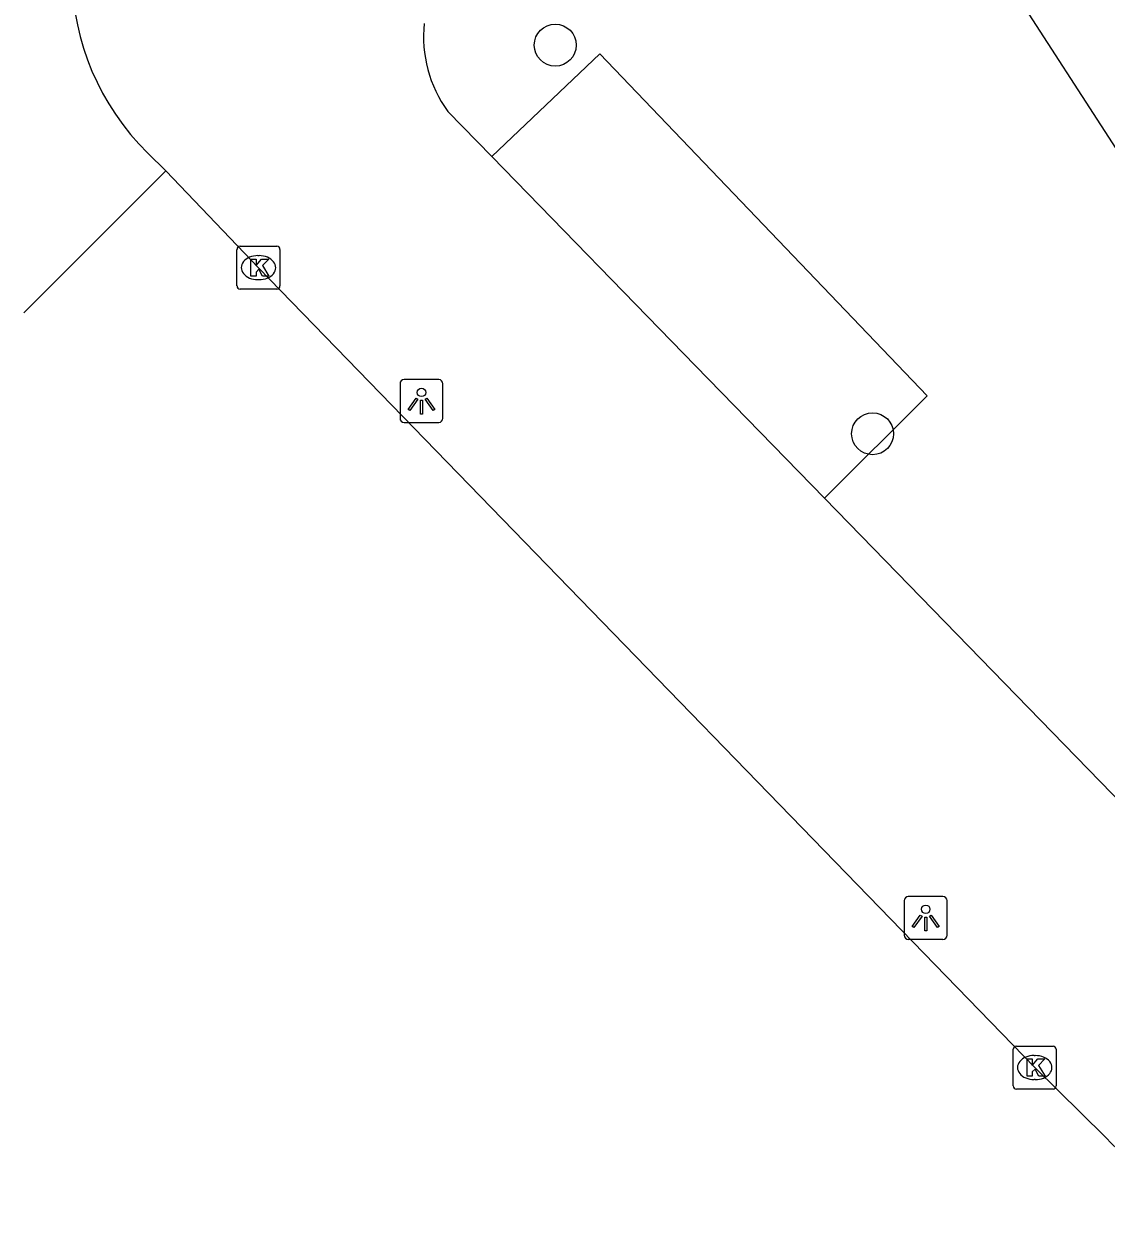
# Model space of a CAD drawing. Extents: x 159961 to 160856, y 382704 to 383353.
# Drawn here: x 160370.36 to 160395.57, y 382863.16 to 382890.84 of the extents above; entities that cross this region are included whole.
import ezdxf

# ---------------------------------------------------------------- set-up
doc = ezdxf.new("R2010")
doc.units = 0
for name, color, linetype in [('IMGEO_Boom', 7, 'Continuous'), ('IMGEO_Groenvoorziening', 7, 'Continuous'), ('IMGEO_Kolk', 7, 'Continuous'), ('IMGEO_Lichtpunt', 7, 'Continuous'), ('IMGEO_Rijbaan_lokaal_open', 7, 'Continuous'), ('IMGEO_Voetpad_open', 7, 'Continuous')]:
    doc.layers.add(name, color=color, linetype=linetype)

msp = doc.modelspace()

# ---------------------------------------------------------------- linework, layer by layer
at = {"layer": 'IMGEO_Boom'}
for centre in [(160382.736, 382890.341), (160390.128, 382881.289)]:
    msp.add_circle(centre, 0.489, dxfattribs=at)
at = {"layer": 'IMGEO_Groenvoorziening'}
msp.add_lwpolyline([(160389.004, 382879.786), (160391.399, 382882.176), (160383.776, 382890.139), (160381.258, 382887.744)], dxfattribs=at)
at = {"layer": 'IMGEO_Kolk'}
for p, q in [((160375.322, 382884.732), (160375.322, 382885.584)), ((160375.397, 382885.658), (160376.249, 382885.658)), ((160375.81, 382885.438), (160375.835, 382885.438)), ((160376.323, 382885.584), (160376.323, 382884.732)), ((160375.833, 382884.878), (160375.808, 382884.878)), ((160376.249, 382884.658), (160375.397, 382884.658)), ((160393.404, 382866.099), (160393.404, 382866.951)), ((160393.479, 382867.025), (160394.331, 382867.025)), ((160394.405, 382866.951), (160394.405, 382866.099)), ((160393.892, 382866.805), (160393.917, 382866.805)), ((160393.915, 382866.245), (160393.89, 382866.245)), ((160394.331, 382866.025), (160393.479, 382866.025))]:
    msp.add_line(p, q, dxfattribs=at)
for points in [[(160375.322, 382884.732), (160375.322, 382885.584)], [(160375.397, 382885.658), (160376.249, 382885.658)], [(160376.323, 382885.584), (160376.323, 382884.732)], [(160375.643, 382885.358), (160375.766, 382885.358), (160375.766, 382885.207), (160375.896, 382885.358), (160376.06, 382885.358), (160375.914, 382885.207), (160376.067, 382884.958), (160375.915, 382884.958), (160375.83, 382885.122), (160375.766, 382885.055), (160375.766, 382884.958), (160375.643, 382884.958), (160375.643, 382885.358)], [(160376.249, 382884.658), (160375.397, 382884.658)], [(160393.404, 382866.099), (160393.404, 382866.951)], [(160393.479, 382867.025), (160394.331, 382867.025)], [(160394.405, 382866.951), (160394.405, 382866.099)], [(160393.725, 382866.725), (160393.848, 382866.725), (160393.848, 382866.574), (160393.978, 382866.725), (160394.142, 382866.725), (160393.996, 382866.574), (160394.149, 382866.325), (160393.997, 382866.325), (160393.912, 382866.489), (160393.848, 382866.422), (160393.848, 382866.325), (160393.725, 382866.325), (160393.725, 382866.725)], [(160394.331, 382866.025), (160393.479, 382866.025)]]:
    msp.add_lwpolyline(points, dxfattribs=at)
for centre, start, end in [((160375.399, 382885.582), 91.552, 178.448), ((160375.399, 382885.582), 91.552, 178.448), ((160376.247, 382885.582), 1.552, 88.448), ((160376.247, 382885.582), 1.552, 88.448), ((160375.399, 382884.734), 181.552, 268.448), ((160375.399, 382884.734), 181.552, 268.448), ((160376.247, 382884.734), 271.552, 358.448), ((160376.247, 382884.734), 271.552, 358.448), ((160393.481, 382866.949), 91.552, 178.448), ((160393.481, 382866.949), 91.552, 178.448), ((160394.329, 382866.949), 1.552, 88.448), ((160394.329, 382866.949), 1.552, 88.448), ((160393.481, 382866.101), 181.552, 268.448), ((160393.481, 382866.101), 181.552, 268.448), ((160394.329, 382866.101), 271.552, 358.448), ((160394.329, 382866.101), 271.552, 358.448)]:
    msp.add_arc(centre, 0.0765, start, end, dxfattribs=at)
for centre, major_axis, ratio, start_param, end_param in [((160375.809, 382885.158), (-0.387, 0.002), 0.722429, 4.712389, 7.853982), ((160375.834, 382885.158), (-0.39, 0.002), 0.717154, 1.570796, 4.712389), ((160393.891, 382866.525), (-0.387, 0.002), 0.722429, 4.712389, 7.853982), ((160393.916, 382866.525), (-0.39, 0.002), 0.717154, 1.570796, 4.712389)]:
    msp.add_ellipse(centre, major_axis=major_axis, ratio=ratio, start_param=start_param, end_param=end_param, dxfattribs=at)
at = {"layer": 'IMGEO_Lichtpunt'}
for p, q in [((160379.12, 382882.455), (160379.12, 382881.648)), ((160379.12, 382882.455), (160379.12, 382881.648)), ((160380.022, 382882.55), (160379.214, 382882.55)), ((160380.022, 382882.55), (160379.214, 382882.55)), ((160380.116, 382881.648), (160380.116, 382882.455)), ((160380.116, 382881.648), (160380.116, 382882.455)), ((160379.214, 382881.554), (160380.022, 382881.554)), ((160379.214, 382881.554), (160380.022, 382881.554)), ((160391.768, 382870.508), (160390.96, 382870.508)), ((160391.768, 382870.508), (160390.96, 382870.508)), ((160390.866, 382870.413), (160390.866, 382869.606)), ((160390.866, 382870.413), (160390.866, 382869.606)), ((160391.862, 382869.606), (160391.862, 382870.413)), ((160391.862, 382869.606), (160391.862, 382870.413)), ((160390.96, 382869.512), (160391.768, 382869.512)), ((160390.96, 382869.512), (160391.768, 382869.512))]:
    msp.add_line(p, q, dxfattribs=at)
for points in [[(160379.494, 382882.119), (160379.533, 382882.091), (160379.345, 382881.829), (160379.307, 382881.856), (160379.494, 382882.119)], [(160379.706, 382882.091), (160379.744, 382882.118), (160379.931, 382881.856), (160379.892, 382881.828), (160379.706, 382882.091)], [(160379.596, 382882.071), (160379.643, 382882.071), (160379.643, 382881.749), (160379.596, 382881.749), (160379.596, 382882.071)], [(160391.24, 382870.077), (160391.279, 382870.049), (160391.091, 382869.787), (160391.053, 382869.814), (160391.24, 382870.077)], [(160391.342, 382870.029), (160391.389, 382870.029), (160391.389, 382869.707), (160391.342, 382869.707), (160391.342, 382870.029)], [(160391.452, 382870.049), (160391.49, 382870.076), (160391.677, 382869.814), (160391.638, 382869.786), (160391.452, 382870.049)]]:
    msp.add_lwpolyline(points, dxfattribs=at)
for centre in [(160379.619, 382882.253), (160391.365, 382870.211)]:
    msp.add_circle(centre, 0.0994, dxfattribs=at)
for centre, start, end in [((160379.214, 382882.455), 90, 180), ((160379.214, 382882.455), 90, 180), ((160380.022, 382882.455), 0, 90), ((160380.022, 382882.455), 0, 90), ((160379.214, 382881.648), 180, 270), ((160379.214, 382881.648), 180, 270), ((160380.022, 382881.648), 270, 0), ((160380.022, 382881.648), 270, 360), ((160390.96, 382870.413), 90, 180), ((160390.96, 382870.413), 90, 180), ((160391.768, 382870.413), 0, 90), ((160391.768, 382870.413), 0, 90), ((160390.96, 382869.606), 180, 270), ((160390.96, 382869.606), 180, 270), ((160391.768, 382869.606), 270, 0), ((160391.768, 382869.606), 270, 360)]:
    msp.add_arc(centre, 0.0946, start, end, dxfattribs=at)
at = {"layer": 'IMGEO_Rijbaan_lokaal_open'}
for points in [[(160373.661, 382887.411), (160373.248, 382887.823)], [(160373.661, 382887.411), (160370.355, 382884.103)], [(160395.536, 382864.921), (160393.904, 382866.524), (160375.822, 382885.157), (160373.661, 382887.411)]]:
    msp.add_lwpolyline(points, dxfattribs=at)
for centre, radius, start, end in [((160377.417, 382892.058), 5.943, 137.1128, 225.4474), ((160399.653, 382868.759), 5.628, 222.9958, 264.6927)]:
    msp.add_arc(centre, radius, start, end, dxfattribs=at)
at = {"layer": 'IMGEO_Voetpad_open'}
for points in [[(160406.557, 382872.149), (160405.236, 382873.976), (160404.113, 382875.743), (160399.496, 382882.677), (160396.518, 382886.833), (160392.707, 382892.722), (160391.172, 382895.093), (160390.183, 382896.611)], [(160381.258, 382887.744), (160380.231, 382888.799)], [(160381.258, 382887.744), (160386.001, 382882.871), (160389.004, 382879.786)], [(160398.488, 382870.043), (160390.139, 382878.62), (160389.004, 382879.786)]]:
    msp.add_lwpolyline(points, dxfattribs=at)
msp.add_arc((160382.612, 382890.531), 2.944, 173.8105, 216.0314, dxfattribs=at)

doc.saveas('drawing.dxf')
